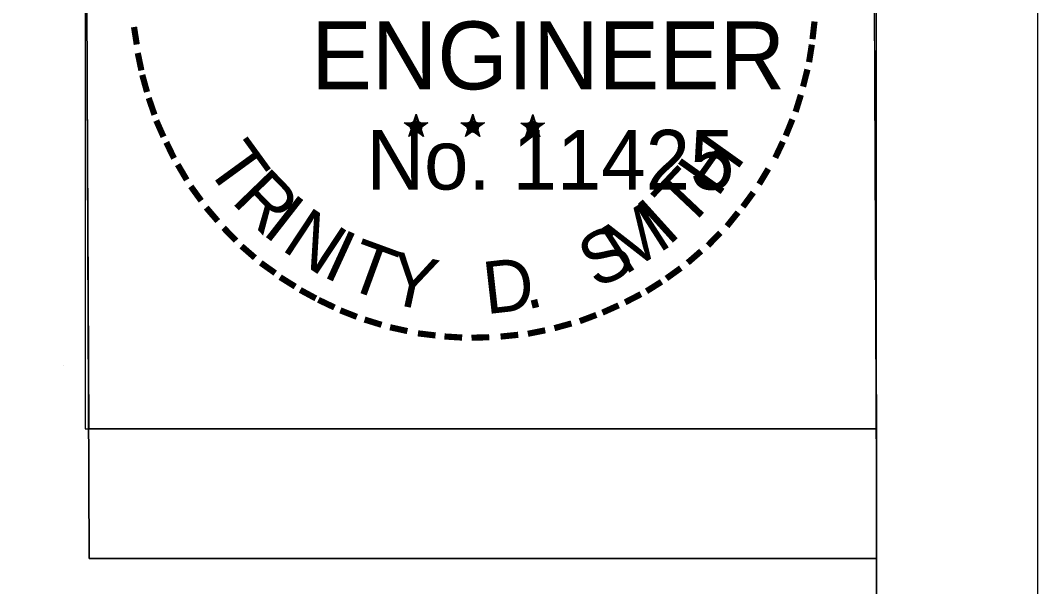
# Model space of a CAD drawing. Extents: x 1202951 to 1376887, y 378065 to 728038.
# Drawn here: x 1376717.62 to 1376747.61, y 380071.78 to 380088.46 of the extents above; entities that cross this region are included whole.
import ezdxf

# ---------------------------------------------------------------- set-up
doc = ezdxf.new("R2010")
doc.units = 0
for name, color, linetype in [('R_Border', 7, 'Continuous'), ('R_Border PE', 7, 'Continuous'), ('R_No Plot', 7, 'Continuous')]:
    doc.layers.add(name, color=color, linetype=linetype)

msp = doc.modelspace()

# ---------------------------------------------------------------- linework, layer by layer
at = {"layer": 'R_Border'}
msp.add_line((1376742.858, 379905.182), (1376742.858, 380110.642), dxfattribs=at)
msp.add_line((1376742.858, 379905.182), (1376742.858, 380110.642), dxfattribs=at)
at = {"layer": 'R_Border PE'}
for p, q in [((1376729.288, 380085.698), (1376729.247, 380085.446)), ((1376729.288, 380085.698), (1376729.247, 380085.446)), ((1376729.288, 380085.333), (1376729.288, 380085.698)), ((1376729.288, 380085.698), (1376729.337, 380085.448)), ((1376729.288, 380085.333), (1376729.288, 380085.698)), ((1376729.288, 380085.698), (1376729.337, 380085.448)), ((1376730.957, 380085.698), (1376730.916, 380085.446)), ((1376730.957, 380085.698), (1376730.916, 380085.446)), ((1376730.957, 380085.333), (1376730.957, 380085.698)), ((1376730.957, 380085.698), (1376731.006, 380085.448)), ((1376730.957, 380085.333), (1376730.957, 380085.698)), ((1376730.957, 380085.698), (1376731.006, 380085.448)), ((1376732.724, 380085.688), (1376732.683, 380085.436)), ((1376732.724, 380085.688), (1376732.683, 380085.436)), ((1376732.724, 380085.323), (1376732.724, 380085.688)), ((1376732.724, 380085.688), (1376732.773, 380085.438)), ((1376732.724, 380085.323), (1376732.724, 380085.688)), ((1376732.724, 380085.688), (1376732.773, 380085.438)), ((1376728.939, 380085.444), (1376729.288, 380085.333)), ((1376728.939, 380085.444), (1376729.192, 380085.399)), ((1376728.939, 380085.444), (1376729.176, 380085.322)), ((1376728.939, 380085.444), (1376729.288, 380085.333)), ((1376728.939, 380085.444), (1376729.192, 380085.399)), ((1376728.939, 380085.444), (1376729.176, 380085.322)), ((1376729.072, 380085.036), (1376729.288, 380085.333)), ((1376729.072, 380085.036), (1376729.288, 380085.333)), ((1376729.072, 380085.036), (1376729.198, 380085.28)), ((1376729.072, 380085.036), (1376729.198, 380085.28)), ((1376729.072, 380085.036), (1376729.286, 380085.253)), ((1376729.072, 380085.036), (1376729.286, 380085.253)), ((1376729.501, 380085.036), (1376729.286, 380085.25)), ((1376729.501, 380085.036), (1376729.286, 380085.25)), ((1376729.635, 380085.444), (1376729.288, 380085.333)), ((1376729.635, 380085.444), (1376729.288, 380085.333)), ((1376729.501, 380085.036), (1376729.288, 380085.333)), ((1376729.501, 380085.036), (1376729.288, 380085.333)), ((1376729.635, 380085.444), (1376729.349, 380085.395)), ((1376729.635, 380085.444), (1376729.349, 380085.395)), ((1376729.501, 380085.036), (1376729.364, 380085.327)), ((1376729.501, 380085.036), (1376729.364, 380085.327)), ((1376729.635, 380085.444), (1376729.431, 380085.342)), ((1376729.635, 380085.444), (1376729.431, 380085.342)), ((1376730.608, 380085.444), (1376730.957, 380085.333)), ((1376730.608, 380085.444), (1376730.861, 380085.399)), ((1376730.608, 380085.444), (1376730.845, 380085.322)), ((1376730.608, 380085.444), (1376730.957, 380085.333)), ((1376730.608, 380085.444), (1376730.861, 380085.399)), ((1376730.608, 380085.444), (1376730.845, 380085.322)), ((1376730.741, 380085.036), (1376730.957, 380085.333)), ((1376730.741, 380085.036), (1376730.957, 380085.333)), ((1376730.741, 380085.036), (1376730.867, 380085.28)), ((1376730.741, 380085.036), (1376730.867, 380085.28)), ((1376730.741, 380085.036), (1376730.955, 380085.253)), ((1376730.741, 380085.036), (1376730.955, 380085.253)), ((1376731.17, 380085.036), (1376730.955, 380085.25)), ((1376731.17, 380085.036), (1376730.955, 380085.25)), ((1376731.304, 380085.444), (1376730.957, 380085.333)), ((1376731.304, 380085.444), (1376730.957, 380085.333)), ((1376731.17, 380085.036), (1376730.957, 380085.333)), ((1376731.17, 380085.036), (1376730.957, 380085.333)), ((1376731.304, 380085.444), (1376731.018, 380085.395)), ((1376731.304, 380085.444), (1376731.018, 380085.395)), ((1376731.17, 380085.036), (1376731.033, 380085.327)), ((1376731.17, 380085.036), (1376731.033, 380085.327)), ((1376731.304, 380085.444), (1376731.1, 380085.342)), ((1376731.304, 380085.444), (1376731.1, 380085.342)), ((1376732.375, 380085.434), (1376732.724, 380085.323)), ((1376732.375, 380085.434), (1376732.628, 380085.389)), ((1376732.375, 380085.434), (1376732.612, 380085.312)), ((1376732.375, 380085.434), (1376732.724, 380085.323)), ((1376732.375, 380085.434), (1376732.628, 380085.389)), ((1376732.375, 380085.434), (1376732.612, 380085.312)), ((1376732.508, 380085.026), (1376732.724, 380085.323)), ((1376732.508, 380085.026), (1376732.724, 380085.323)), ((1376732.508, 380085.026), (1376732.634, 380085.27)), ((1376732.508, 380085.026), (1376732.634, 380085.27)), ((1376732.508, 380085.026), (1376732.722, 380085.243)), ((1376732.508, 380085.026), (1376732.722, 380085.243)), ((1376732.937, 380085.026), (1376732.722, 380085.24)), ((1376732.937, 380085.026), (1376732.722, 380085.24)), ((1376733.071, 380085.434), (1376732.724, 380085.323)), ((1376733.071, 380085.434), (1376732.724, 380085.323)), ((1376732.937, 380085.026), (1376732.724, 380085.323)), ((1376732.937, 380085.026), (1376732.724, 380085.323)), ((1376733.071, 380085.434), (1376732.785, 380085.385)), ((1376733.071, 380085.434), (1376732.785, 380085.385)), ((1376732.937, 380085.026), (1376732.8, 380085.317)), ((1376732.937, 380085.026), (1376732.8, 380085.317)), ((1376733.071, 380085.434), (1376732.867, 380085.332)), ((1376733.071, 380085.434), (1376732.867, 380085.332))]:
    msp.add_line(p, q, dxfattribs=at)
for points in [[(1376729.288, 380085.698), (1376729.501, 380085.036), (1376728.939, 380085.444), (1376729.635, 380085.444), (1376729.072, 380085.036), (1376729.288, 380085.698)], [(1376729.288, 380085.698), (1376729.501, 380085.036), (1376728.939, 380085.444), (1376729.635, 380085.444), (1376729.072, 380085.036), (1376729.288, 380085.698)], [(1376730.957, 380085.698), (1376731.17, 380085.036), (1376730.608, 380085.444), (1376731.304, 380085.444), (1376730.741, 380085.036), (1376730.957, 380085.698)], [(1376730.957, 380085.698), (1376731.17, 380085.036), (1376730.608, 380085.444), (1376731.304, 380085.444), (1376730.741, 380085.036), (1376730.957, 380085.698)], [(1376732.724, 380085.688), (1376732.937, 380085.026), (1376732.375, 380085.434), (1376733.071, 380085.434), (1376732.508, 380085.026), (1376732.724, 380085.688)], [(1376732.724, 380085.688), (1376732.937, 380085.026), (1376732.375, 380085.434), (1376733.071, 380085.434), (1376732.508, 380085.026), (1376732.724, 380085.688)]]:
    msp.add_lwpolyline(points, dxfattribs=at)
for centre, radius in [((1376729.287, 380085.333), 0.172), ((1376729.287, 380085.333), 0.172), ((1376730.956, 380085.333), 0.172), ((1376730.956, 380085.333), 0.172), ((1376732.723, 380085.323), 0.172), ((1376732.723, 380085.323), 0.172), ((1376729.287, 380085.333), 0.145), ((1376729.287, 380085.333), 0.145), ((1376729.287, 380085.333), 0.116), ((1376729.287, 380085.333), 0.116), ((1376729.287, 380085.333), 0.0991), ((1376729.287, 380085.333), 0.0991), ((1376729.287, 380085.333), 0.0747), ((1376729.287, 380085.333), 0.0747), ((1376729.287, 380085.333), 0.0495), ((1376729.287, 380085.333), 0.0495), ((1376729.287, 380085.333), 0.0296), ((1376729.287, 380085.333), 0.0296), ((1376730.956, 380085.333), 0.145), ((1376730.956, 380085.333), 0.145), ((1376730.956, 380085.333), 0.116), ((1376730.956, 380085.333), 0.116), ((1376730.956, 380085.333), 0.0991), ((1376730.956, 380085.333), 0.0991), ((1376730.956, 380085.333), 0.0747), ((1376730.956, 380085.333), 0.0747), ((1376730.956, 380085.333), 0.0495), ((1376730.956, 380085.333), 0.0495), ((1376730.956, 380085.333), 0.0296), ((1376730.956, 380085.333), 0.0296), ((1376732.723, 380085.323), 0.145), ((1376732.723, 380085.323), 0.145), ((1376732.723, 380085.323), 0.116), ((1376732.723, 380085.323), 0.116), ((1376732.723, 380085.323), 0.0991), ((1376732.723, 380085.323), 0.0991), ((1376732.723, 380085.323), 0.0747), ((1376732.723, 380085.323), 0.0747), ((1376732.723, 380085.323), 0.0495), ((1376732.723, 380085.323), 0.0495), ((1376732.723, 380085.323), 0.0296), ((1376732.723, 380085.323), 0.0296)]:
    msp.add_circle(centre, radius, dxfattribs=at)
at = {"layer": 'R_No Plot'}
msp.add_line((1376718.892, 380078.307), (1376718.892, 380078.307), dxfattribs=at)
msp.add_line((1376718.892, 380078.307), (1376718.892, 380078.307), dxfattribs=at)
for points in [[(1376414.27, 380114.537), (1376747.61, 380114.537), (1376747.61, 379901.199), (1376414.27, 379901.199)], [(1376414.27, 380114.537), (1376747.61, 380114.537), (1376747.61, 379901.199), (1376414.27, 379901.199)], [(1376660.598, 380110.642), (1376680.218, 380110.642), (1376680.218, 380100.762), (1376696.33, 380100.762), (1376719.529, 380100.762), (1376719.65, 380072.606), (1376742.858, 380072.606), (1376742.858, 379905.182), (1376426.678, 379905.182), (1376426.678, 380110.642)], [(1376660.598, 380110.642), (1376680.218, 380110.642), (1376680.218, 380100.762), (1376696.33, 380100.762), (1376719.529, 380100.762), (1376719.529, 380076.43), (1376742.858, 380076.43), (1376742.858, 379905.182), (1376426.678, 379905.182), (1376426.678, 380110.642)], [(1376719.529, 380100.762), (1376742.737, 380100.762), (1376742.858, 380072.606), (1376719.65, 380072.606)], [(1376719.529, 380100.762), (1376742.737, 380100.762), (1376742.858, 380076.43), (1376719.65, 380076.43)]]:
    msp.add_lwpolyline(points, close=True, dxfattribs=at)

# ---------------------------------------------------------------- texts
at = {"layer": 'R_Border PE'}
for s, height, rotation, p in [('-', 1.6, 98.9479, (1376721.677, 380087.752)), ('-', 1.6, 98.9479, (1376721.677, 380087.752)), ('ENGINEER', 2, 360, (1376726.197, 380086.429)), ('-', 1.6, 263.5172, (1376740.429, 380088.591)), ('-', 1.6, 263.5172, (1376740.429, 380088.591)), ('-', 1.6, 260.9953, (1376740.358, 380087.937)), ('-', 1.6, 260.9953, (1376740.358, 380087.937)), ('-', 1.6, 101.7149, (1376721.812, 380087.019)), ('-', 1.6, 101.7149, (1376721.812, 380087.019)), ('-', 1.6, 255.7626, (1376740.248, 380087.259)), ('-', 1.6, 255.7626, (1376740.248, 380087.259)), ('-', 1.6, 105.4578, (1376721.974, 380086.424)), ('-', 1.6, 105.4578, (1376721.974, 380086.424)), ('-', 1.6, 109.0874, (1376722.189, 380085.793)), ('-', 1.6, 109.0874, (1376722.189, 380085.793)), ('-', 1.6, 252.8681, (1376740.067, 380086.539)), ('-', 1.6, 252.8681, (1376740.067, 380086.539)), ('-', 1.6, 114.0643, (1376722.443, 380085.197)), ('-', 1.6, 114.0643, (1376722.443, 380085.197)), ('-', 1.6, 247.8887, (1376739.844, 380085.866)), ('-', 1.6, 247.8887, (1376739.844, 380085.866)), ('No. 11425', 1.757, 360, (1376727.825, 380083.478)), ('DWB', 0.01, 360, (1376729.275, 380085.328)), ('DWB', 0.01, 360, (1376730.944, 380085.329)), ('DWB', 0.01, 360, (1376732.711, 380085.319)), ('-', 1.6, 115.7289, (1376722.748, 380084.579)), ('-', 1.6, 115.7289, (1376722.748, 380084.579)), ('T', 1.54, 306.0406, (1376723.047, 380084.172)), ('T', 1.54, 306.0406, (1376723.047, 380084.172)), ('H', 1.54, 54.6088, (1376738.167, 380083.207)), ('H', 1.54, 54.6088, (1376738.167, 380083.207)), ('-', 1.6, 244.6197, (1376739.582, 380085.237)), ('-', 1.6, 244.6197, (1376739.582, 380085.237)), ('-', 1.6, 120.4471, (1376723.105, 380083.993)), ('-', 1.6, 120.4471, (1376723.105, 380083.993)), ('R', 1.54, 314.005, (1376723.81, 380083.124)), ('R', 1.54, 314.005, (1376723.81, 380083.124)), ('T', 1.54, 46.6444, (1376737.278, 380082.264)), ('T', 1.54, 46.6444, (1376737.278, 380082.264)), ('-', 1.6, 239.0712, (1376739.188, 380084.485)), ('-', 1.6, 239.0712, (1376739.188, 380084.485)), ('-', 1.6, 125.8934, (1376723.508, 380083.432)), ('-', 1.6, 125.8934, (1376723.508, 380083.432)), ('-', 1.6, 233.8452, (1376738.786, 380083.832)), ('-', 1.6, 233.8452, (1376738.786, 380083.832)), ('I', 1.54, 321.9694, (1376724.71, 380082.192)), ('I', 1.54, 321.9694, (1376724.71, 380082.192)), ('I', 1.54, 42.1136, (1376736.716, 380081.786)), ('I', 1.54, 42.1136, (1376736.716, 380081.786)), ('-', 1.6, 130.7181, (1376723.97, 380082.88)), ('-', 1.6, 130.7181, (1376723.97, 380082.88)), ('N', 1.54, 326.5002, (1376725.277, 380081.72)), ('N', 1.54, 326.5002, (1376725.277, 380081.72)), ('M', 1.54, 32.6563, (1376735.432, 380080.939)), ('M', 1.54, 32.6563, (1376735.432, 380080.939)), ('-', 1.6, 231.2538, (1376738.356, 380083.266)), ('-', 1.6, 231.2538, (1376738.356, 380083.266)), ('-', 1.6, 134.2238, (1376724.487, 380082.335)), ('-', 1.6, 134.2238, (1376724.487, 380082.335)), ('I', 1.54, 335.3603, (1376726.486, 380080.934)), ('I', 1.54, 335.3603, (1376726.486, 380080.934)), ('S', 1.54, 26.9312, (1376734.593, 380080.533)), ('S', 1.54, 26.9312, (1376734.593, 380080.533)), ('-', 1.6, 225.7653, (1376737.877, 380082.702)), ('-', 1.6, 225.7653, (1376737.877, 380082.702)), ('T', 1.54, 339.8912, (1376727.147, 380080.607)), ('T', 1.54, 339.8912, (1376727.147, 380080.607)), ('-', 1.6, 138.9338, (1376725.012, 380081.871)), ('-', 1.6, 138.9338, (1376725.012, 380081.871)), ('Y', 1.54, 347.8556, (1376728.364, 380080.161)), ('Y', 1.54, 347.8556, (1376728.364, 380080.161)), ('-', 1.6, 221.0851, (1376737.355, 380082.193)), ('-', 1.6, 221.0851, (1376737.355, 380082.193)), ('-', 1.6, 144.6463, (1376725.568, 380081.465)), ('-', 1.6, 144.6463, (1376725.568, 380081.465)), ('D', 1.54, 6.3969, (1376731.348, 380079.803)), ('D', 1.54, 6.3969, (1376731.348, 380079.803)), ('-', 1.6, 215.7363, (1376736.806, 380081.721)), ('-', 1.6, 215.7363, (1376736.806, 380081.721)), ('-', 1.6, 148.0898, (1376726.129, 380081.094)), ('-', 1.6, 148.0898, (1376726.129, 380081.094)), ('-', 1.6, 212.2491, (1376736.272, 380081.334)), ('-', 1.6, 212.2491, (1376736.272, 380081.334)), ('-', 1.6, 151.5704, (1376726.708, 380080.769)), ('-', 1.6, 151.5704, (1376726.708, 380080.769)), ('-', 1.6, 207.3568, (1376735.714, 380080.988)), ('-', 1.6, 207.3568, (1376735.714, 380080.988)), ('-', 1.6, 154.6002, (1376727.23, 380080.522)), ('-', 1.6, 154.6002, (1376727.23, 380080.522)), ('.', 1.54, 13.7642, (1376732.54, 380079.93)), ('.', 1.54, 13.7642, (1376732.54, 380079.93)), ('-', 1.6, 204.2516, (1376735.09, 380080.669)), ('-', 1.6, 204.2516, (1376735.09, 380080.669)), ('-', 1.6, 158.5612, (1376727.854, 380080.268)), ('-', 1.6, 158.5612, (1376727.854, 380080.268)), ('-', 1.6, 200.7184, (1376734.471, 380080.396)), ('-', 1.6, 200.7184, (1376734.471, 380080.396)), ('-', 1.6, 162.7983, (1376728.541, 380080.055)), ('-', 1.6, 162.7983, (1376728.541, 380080.055)), ('-', 1.6, 167.5555, (1376729.256, 380079.891)), ('-', 1.6, 167.5555, (1376729.256, 380079.891)), ('-', 1.6, 195.4743, (1376733.794, 380080.154)), ('-', 1.6, 195.4743, (1376733.794, 380080.154)), ('-', 1.6, 173.1155, (1376730.028, 380079.781)), ('-', 1.6, 173.1155, (1376730.028, 380079.781)), ('-', 1.6, 176.5183, (1376730.776, 380079.728)), ('-', 1.6, 176.5183, (1376730.776, 380079.728)), ('-', 1.6, 181.5918, (1376731.52, 380079.747)), ('-', 1.6, 181.5918, (1376731.52, 380079.747)), ('-', 1.6, 185.8167, (1376732.329, 380079.823)), ('-', 1.6, 185.8167, (1376732.329, 380079.823)), ('-', 1.6, 191.2858, (1376733.065, 380079.955)), ('-', 1.6, 191.2858, (1376733.065, 380079.955))]:
    msp.add_text(s, height=height, rotation=rotation, dxfattribs=at).set_placement(p)
for s, height, p in [('ENGINEER', 2, (1376726.197, 380086.429)), ('No. 11425', 1.757, (1376727.825, 380083.478)), ('DWB', 0.01, (1376729.275, 380085.328)), ('DWB', 0.01, (1376730.944, 380085.329)), ('DWB', 0.01, (1376732.711, 380085.319))]:
    msp.add_text(s, height=height, dxfattribs=at).set_placement(p)

doc.saveas('drawing.dxf')
